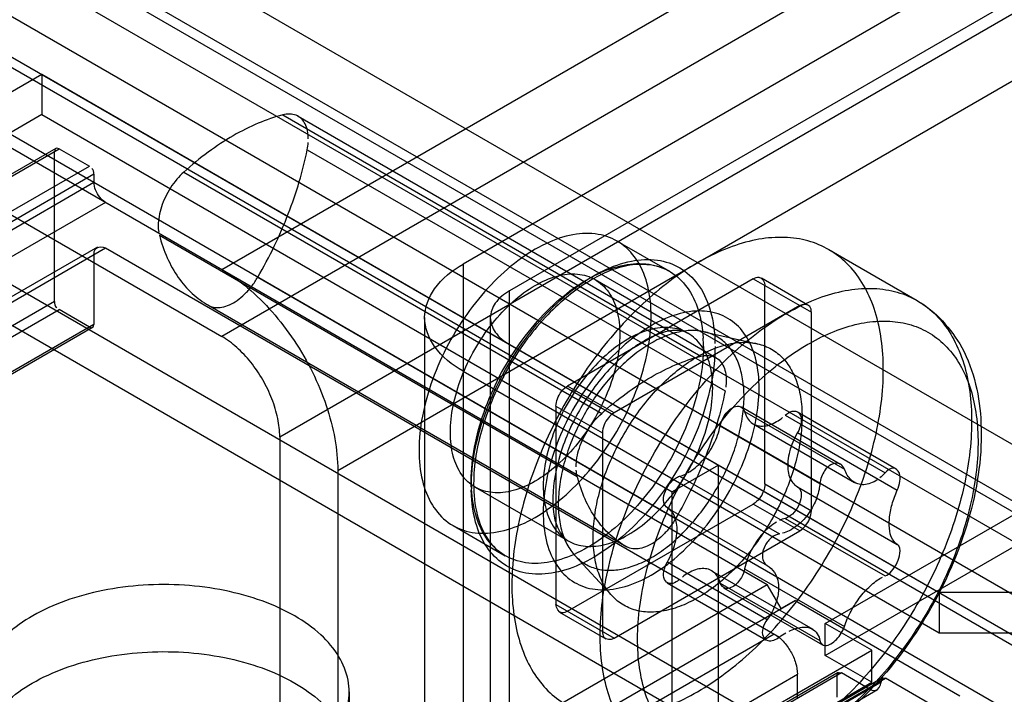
# Model space of a CAD drawing. Header units: millimetres. Extents: x 188 to 1028, y 131 to 1566.
# Tile 316 of 326: x 946 to 976, y 1294 to 1315. Entities that reach past the tile are written whole.
import ezdxf

# ---------------------------------------------------------------- set-up
doc = ezdxf.new("R2010")
doc.units = ezdxf.units.MM
doc.header["$LTSCALE"] = 110.325218
doc.layers.get('0').update_dxf_attribs({"linetype": 'CONTINUOUS'})

msp = doc.modelspace()

# ---------------------------------------------------------------- linework, layer by layer
at = {"color": 7, "linetype": 'CONTINUOUS'}
for p, q in [((1013.034, 1278.977), (596.9, 1519.226)), ((595.839, 1518.614), (1011.973, 1278.364)), ((1011.266, 1277.139), (595.132, 1517.389)), ((595.132, 1516.164), (1011.266, 1275.915)), ((591.596, 1511.266), (1000.659, 1275.098)), ((591.596, 1510.041), (1000.659, 1273.873)), ((952.647, 1306.983), (984.466, 1325.354)), ((984.466, 1323.312), (952.647, 1304.941)), ((954.415, 1301.88), (987.861, 1321.19)), ((982.168, 1298.511), (943.808, 1320.658)), ((956.182, 1300.859), (989.628, 1320.169)), ((942.04, 1319.637), (980.401, 1297.49)), ((976.971, 1316.944), (960.001, 1307.146)), ((978.633, 1294.429), (940.272, 1316.576)), ((978.385, 1316.127), (961.415, 1306.33)), ((940.272, 1314.534), (984.466, 1289.019)), ((627.414, 1128.315), (947.167, 1312.923)), ((947.167, 1312.923), (947.167, 1311.698)), ((947.167, 1312.923), (974.496, 1297.144)), ((943.278, 1312.392), (969.264, 1297.389)), ((947.167, 1311.698), (627.414, 1127.09)), ((947.167, 1311.698), (974.496, 1295.919)), ((954.508, 1311.687), (967.236, 1304.339)), ((967.703, 1304.294), (954.975, 1311.642)), ((631.48, 1128.09), (947.697, 1310.657)), ((947.597, 1310.667), (631.522, 1128.182)), ((947.556, 1306.003), (947.556, 1310.575)), ((947.697, 1310.657), (948.616, 1310.126)), ((955.252, 1310.628), (967.98, 1303.28)), ((943.278, 1310.351), (952.647, 1304.941)), ((632.541, 1127.641), (948.616, 1310.126)), ((951.493, 1309.946), (964.221, 1302.598)), ((948.758, 1309.881), (632.682, 1127.396)), ((948.758, 1309.881), (948.758, 1309.636)), ((632.682, 1127.151), (948.758, 1309.636)), ((949.111, 1309.024), (633.036, 1126.539)), ((950.749, 1308.029), (963.477, 1300.68)), ((964.693, 1307.843), (966.284, 1306.924)), ((632.682, 1124.947), (949.111, 1307.636)), ((948.861, 1307.661), (632.786, 1125.175)), ((949.111, 1307.636), (969.633, 1295.788)), ((973.832, 1306.03), (971.142, 1307.583)), ((948.758, 1307.432), (948.758, 1305.309)), ((960.001, 1307.146), (960.001, 1258.972)), ((953.744, 1306.743), (966.472, 1299.395)), ((968.839, 1306.697), (963.183, 1303.431)), ((964.018, 1306.673), (966.846, 1305.041)), ((968.839, 1306.697), (970.607, 1305.676)), ((969.089, 1306.722), (970.504, 1305.905)), ((969.193, 1300.451), (969.193, 1306.493)), ((961.415, 1259.789), (961.415, 1306.33)), ((947.556, 1306.003), (631.48, 1123.518)), ((631.622, 1123.273), (947.697, 1305.758)), ((948.616, 1305.227), (947.697, 1305.758)), ((952.224, 1305.902), (964.984, 1298.536)), ((970.254, 1305.88), (964.597, 1302.614)), ((958.829, 1305.513), (958.829, 1260.605)), ((960.829, 1305.513), (960.829, 1260.605)), ((969.832, 1305.634), (969.885, 1305.664)), ((970.607, 1299.634), (970.607, 1305.676)), ((948.758, 1305.309), (632.541, 1122.742)), ((948.716, 1305.217), (632.641, 1122.732)), ((967.343, 1305.085), (968.959, 1304.72)), ((970.499, 1304.703), (970.548, 1304.731)), ((971.032, 1296.205), (984.82, 1304.166)), ((960.001, 1303.88), (966.365, 1300.206)), ((964.597, 1302.614), (963.183, 1303.431)), ((971.032, 1295.225), (984.82, 1303.186)), ((962.829, 1302.819), (962.829, 1296.776)), ((962.829, 1302.819), (964.243, 1302.002)), ((968.476, 1302.797), (971.492, 1301.055)), ((968.576, 1302.652), (971.615, 1300.898)), ((969.813, 1302.542), (972.852, 1300.787)), ((970.187, 1302.644), (973.191, 1300.909)), ((967.83, 1302.222), (970.869, 1300.467)), ((968.837, 1302.277), (971.922, 1300.496)), ((954.415, 1301.88), (954.415, 1271.669)), ((964.243, 1302.002), (964.243, 1295.96)), ((970.186, 1302.012), (973.225, 1300.257)), ((967.779, 1301.022), (966.365, 1300.206)), ((967.779, 1285.917), (967.779, 1301.022)), ((956.182, 1300.859), (956.182, 1270.648)), ((966.593, 1300.683), (969.633, 1298.929)), ((960.368, 1300.351), (963.196, 1298.718)), ((969.193, 1300.451), (970.607, 1299.634)), ((970.181, 1300.365), (973.226, 1298.607)), ((966.365, 1285.101), (966.365, 1300.206)), ((963.183, 1296.572), (968.839, 1299.838)), ((970.254, 1299.022), (968.839, 1299.838)), ((966.219, 1299.723), (969.264, 1297.965)), ((959.693, 1299.182), (961.284, 1298.264)), ((969.813, 1299.402), (972.852, 1297.647)), ((964.597, 1295.756), (970.254, 1299.022)), ((963.406, 1298.266), (964.53, 1297.049)), ((966.221, 1298.073), (969.26, 1296.319)), ((967.569, 1297.808), (970.654, 1296.027)), ((968.576, 1297.863), (971.615, 1296.108)), ((653.188, 1114.904), (969.264, 1297.389)), ((966.219, 1297.441), (969.223, 1295.707)), ((967.83, 1297.432), (970.869, 1295.678)), ((969.688, 1296.654), (969.264, 1297.389)), ((967.931, 1297.288), (970.947, 1295.547)), ((974.496, 1297.144), (974.496, 1295.919)), ((981.568, 1297.144), (974.496, 1297.144)), ((653.613, 1114.169), (970.112, 1296.899)), ((962.829, 1296.776), (964.597, 1295.756)), ((970.112, 1296.899), (969.688, 1296.654)), ((970.112, 1296.899), (975.133, 1294.001)), ((962.933, 1296.548), (964.347, 1295.731)), ((971.032, 1295.225), (971.032, 1296.205)), ((972.446, 1295.389), (971.032, 1296.205)), ((969.476, 1295.879), (653.401, 1113.393)), ((974.496, 1295.919), (981.568, 1295.919)), ((654.249, 1111.679), (972.446, 1295.389)), ((972.446, 1294.409), (972.446, 1295.389)), ((972.446, 1294.409), (971.032, 1295.225)), ((971.527, 1294.695), (654.108, 1111.434)), ((654.108, 1112.169), (970.183, 1294.654)), ((971.427, 1294.705), (655.351, 1112.219)), ((970.183, 1293.919), (970.183, 1294.654)), ((972.375, 1294.205), (971.527, 1294.695)), ((654.249, 1110.699), (972.446, 1294.409)), ((972.729, 1294.409), (655.451, 1111.23)), ((656.653, 1111.965), (972.87, 1294.531)), ((972.77, 1294.541), (656.695, 1112.056)), ((971.385, 1294.613), (971.385, 1293.96)), ((972.729, 1294.45), (972.729, 1294.409)), ((975.062, 1293.266), (972.87, 1294.531)), ((972.625, 1294.18), (656.55, 1111.695)), ((956.529, 1294.122), (956.529, 1292.081))]:
    msp.add_line(p, q, dxfattribs=at)
for points in [[(947.697, 1310.657), (947.628, 1310.676), (947.577, 1310.649), (947.556, 1310.575)], [(948.616, 1305.227), (948.685, 1305.208), (948.736, 1305.235), (948.758, 1305.309)], [(969.813, 1302.542), (969.846, 1302.57), (969.88, 1302.595), (969.915, 1302.617)], [(966.492, 1300.64), (966.526, 1300.658), (966.56, 1300.673), (966.593, 1300.683)], [(969.915, 1299.445), (969.88, 1299.426), (969.846, 1299.412), (969.813, 1299.402)], [(966.593, 1297.543), (966.56, 1297.515), (966.526, 1297.49), (966.492, 1297.468)], [(971.385, 1294.613), (971.403, 1294.682), (971.452, 1294.713), (971.527, 1294.695)], [(972.729, 1294.45), (972.747, 1294.519), (972.796, 1294.55), (972.87, 1294.531)]]:
    msp.add_lwpolyline(points, dxfattribs=at)
for centre, start, end in [((962.827, 1304.637), 359.9741, 3.2043), ((964.741, 1300.551), 179.9741, 183.2043)]:
    msp.add_arc(centre, 4.492, start, end, dxfattribs=at)
for points, knots in [([(954.508, 1311.687), (954.253, 1311.621), (953.735, 1311.441), (952.975, 1311.058), (952.216, 1310.557), (951.732, 1310.161), (951.493, 1309.946)], [0, 0, 0, 0, 0.224659, 0.466777, 0.725758, 1, 1, 1, 1]), ([(955.286, 1310.956), (955.286, 1311.039), (955.272, 1311.197), (955.201, 1311.411), (955.08, 1311.579), (954.914, 1311.686), (954.714, 1311.724), (954.577, 1311.705), (954.508, 1311.687)], [0, 0, 0, 0, 0.198114, 0.372815, 0.528948, 0.676855, 0.830024, 1, 1, 1, 1]), ([(953.744, 1306.743), (953.925, 1307.053), (954.261, 1307.684), (954.685, 1308.657), (955.022, 1309.638), (955.186, 1310.3), (955.252, 1310.628)], [0, 0, 0, 0, 0.257311, 0.511716, 0.760205, 1, 1, 1, 1]), ([(951.493, 1309.946), (951.416, 1309.878), (951.271, 1309.726), (951.083, 1309.469), (950.926, 1309.188), (950.808, 1308.895), (950.734, 1308.604), (950.715, 1308.41), (950.715, 1308.317)], [0, 0, 0, 0, 0.166162, 0.339265, 0.514213, 0.685792, 0.849095, 1, 1, 1, 1]), ([(949.111, 1309.024), (949.043, 1309.063), (948.92, 1309.18), (948.797, 1309.393), (948.758, 1309.557), (948.758, 1309.636)], [0, 0, 0, 0, 0.324298, 0.675568, 1, 1, 1, 1]), ([(950.749, 1308.029), (950.81, 1307.791), (950.963, 1307.34), (951.299, 1306.734), (951.728, 1306.237), (952.075, 1305.986), (952.256, 1305.884)], [0, 0, 0, 0, 0.27375, 0.528096, 0.767883, 1, 1, 1, 1]), ([(965.728, 1305.554), (965.728, 1305.862), (965.673, 1306.442), (965.378, 1307.216), (964.876, 1307.785), (964.195, 1308.084), (963.41, 1308.091), (962.576, 1307.831), (961.731, 1307.332), (960.915, 1306.622), (960.169, 1305.739), (959.535, 1304.729), (959.047, 1303.646), (958.737, 1302.553), (958.657, 1301.82), (958.657, 1301.471)], [0, 0, 0, 0, 0.073498, 0.137508, 0.194523, 0.249607, 0.309437, 0.377748, 0.455504, 0.541889, 0.634564, 0.730055, 0.825591, 0.916763, 1, 1, 1, 1]), ([(967.142, 1294.123), (967.435, 1294.292), (968.016, 1294.681), (968.837, 1295.375), (969.62, 1296.186), (970.348, 1297.094), (971.006, 1298.08), (971.579, 1299.124), (972.054, 1300.201), (972.421, 1301.288), (972.672, 1302.36), (972.802, 1303.396), (972.807, 1304.373), (972.687, 1305.269), (972.442, 1306.067), (972.077, 1306.748), (971.595, 1307.295), (971.007, 1307.691), (970.329, 1307.922), (969.583, 1307.984), (968.786, 1307.88), (967.956, 1307.613), (967.414, 1307.344), (967.142, 1307.187)], [0, 0, 0, 0, 0.050235, 0.103716, 0.159796, 0.217618, 0.276715, 0.336044, 0.394634, 0.451663, 0.506424, 0.558269, 0.60668, 0.651378, 0.692398, 0.730162, 0.765539, 0.799805, 0.834459, 0.870854, 0.91028, 0.953285, 1, 1, 1, 1]), ([(948.758, 1307.432), (948.758, 1307.493), (948.78, 1307.683), (949.023, 1307.687), (949.111, 1307.636)], [0, 0, 0, 0, 0.374144, 1, 1, 1, 1]), ([(960.248, 1300.349), (960.248, 1300.706), (960.328, 1301.453), (960.637, 1302.57), (961.124, 1303.679), (961.761, 1304.724), (962.516, 1305.649), (963.349, 1306.406), (964.217, 1306.956), (965.08, 1307.267), (965.901, 1307.316), (966.633, 1307.073), (967.2, 1306.542), (967.557, 1305.785), (967.648, 1305.208), (967.665, 1304.901)], [0, 0, 0, 0, 0.082833, 0.173024, 0.26757, 0.362584, 0.455728, 0.543275, 0.622484, 0.692374, 0.753672, 0.80957, 0.866184, 0.928704, 1, 1, 1, 1]), ([(952.647, 1306.983), (952.926, 1306.821), (953.475, 1306.426), (954.214, 1305.692), (954.875, 1304.826), (955.429, 1303.867), (955.848, 1302.861), (956.114, 1301.855), (956.182, 1301.182), (956.182, 1300.859)], [0, 0, 0, 0, 0.131913, 0.274547, 0.424061, 0.575937, 0.725451, 0.868086, 1, 1, 1, 1]), ([(960.001, 1303.88), (959.668, 1304.072), (959.099, 1304.509), (958.709, 1305.513), (959.099, 1306.517), (959.668, 1306.954), (960.001, 1307.146)], [0, 0, 0, 0, 0.277328, 0.500001, 0.722674, 1, 1, 1, 1]), ([(960.248, 1300.553), (960.248, 1300.893), (960.324, 1301.603), (960.618, 1302.666), (961.082, 1303.725), (961.692, 1304.723), (962.414, 1305.607), (963.21, 1306.329), (964.04, 1306.851), (964.864, 1307.145), (965.647, 1307.187), (966.341, 1306.949), (966.874, 1306.442), (967.21, 1305.725), (967.296, 1305.179), (967.312, 1304.888)], [0, 0, 0, 0, 0.08269, 0.172774, 0.267397, 0.363146, 0.45648, 0.544138, 0.623588, 0.693576, 0.754838, 0.810775, 0.867018, 0.929053, 1, 1, 1, 1]), ([(966.284, 1306.924), (965.956, 1307.113), (965.044, 1307.221), (963.707, 1306.633), (962.403, 1305.519), (961.294, 1303.983), (960.539, 1302.254), (960.321, 1301.028), (960.321, 1300.451)], [0, 0, 0, 0, 0.114636, 0.256585, 0.432352, 0.628903, 0.825127, 1, 1, 1, 1]), ([(967.142, 1307.187), (966.85, 1307.018), (966.269, 1306.629), (965.448, 1305.934), (964.665, 1305.124), (963.937, 1304.216), (963.279, 1303.229), (962.706, 1302.185), (962.231, 1301.108), (961.864, 1300.022), (961.613, 1298.949), (961.483, 1297.914), (961.478, 1296.937), (961.598, 1296.04), (961.842, 1295.242), (962.208, 1294.561), (962.69, 1294.015), (963.278, 1293.619), (963.956, 1293.388), (964.702, 1293.326), (965.499, 1293.43), (966.329, 1293.696), (966.871, 1293.966), (967.142, 1294.123)], [0, 0, 0, 0, 0.050235, 0.103716, 0.159796, 0.217618, 0.276715, 0.336044, 0.394634, 0.451663, 0.506424, 0.558269, 0.60668, 0.651378, 0.692398, 0.730162, 0.765539, 0.799805, 0.834459, 0.870854, 0.91028, 0.953285, 1, 1, 1, 1]), ([(952.256, 1305.884), (952.313, 1305.852), (952.446, 1305.81), (952.666, 1305.821), (952.896, 1305.898), (953.13, 1306.036), (953.356, 1306.228), (953.567, 1306.466), (953.688, 1306.648), (953.744, 1306.743)], [0, 0, 0, 0, 0.104658, 0.218345, 0.346729, 0.49142, 0.651013, 0.8221, 1, 1, 1, 1]), ([(962.193, 1306.493), (962.403, 1306.614), (962.82, 1306.801), (963.465, 1306.882), (964.041, 1306.713), (964.473, 1306.299), (964.725, 1305.705), (964.802, 1304.98), (964.709, 1304.167), (964.453, 1303.312), (964.049, 1302.466), (963.521, 1301.685), (962.904, 1301.023), (962.433, 1300.671), (962.193, 1300.532)], [0, 0, 0, 0, 0.07926, 0.147485, 0.208295, 0.268731, 0.336521, 0.415025, 0.504344, 0.602437, 0.70544, 0.809556, 0.909346, 1, 1, 1, 1]), ([(968.839, 1306.697), (968.891, 1306.727), (969.064, 1306.803), (969.193, 1306.596), (969.193, 1306.493)], [0, 0, 0, 0, 0.365854, 1, 1, 1, 1]), ([(962.193, 1300.532), (961.983, 1300.411), (961.566, 1300.224), (960.92, 1300.143), (960.345, 1300.312), (959.912, 1300.726), (959.66, 1301.32), (959.583, 1302.044), (959.677, 1302.858), (959.932, 1303.713), (960.336, 1304.559), (960.865, 1305.34), (961.482, 1306.002), (961.952, 1306.354), (962.193, 1306.493)], [0, 0, 0, 0, 0.07926, 0.147485, 0.208295, 0.268731, 0.336521, 0.415025, 0.504344, 0.602437, 0.70544, 0.809556, 0.909346, 1, 1, 1, 1]), ([(969.885, 1305.664), (970.156, 1305.817), (970.694, 1306.079), (971.517, 1306.336), (972.308, 1306.432), (973.049, 1306.362), (973.721, 1306.125), (974.305, 1305.724), (974.782, 1305.173), (975.142, 1304.489), (975.382, 1303.69), (975.498, 1302.792), (975.49, 1301.816), (975.357, 1300.781), (975.104, 1299.71), (974.735, 1298.626), (974.259, 1297.552), (973.686, 1296.512), (973.029, 1295.529), (972.302, 1294.624), (971.52, 1293.817), (970.702, 1293.125), (970.124, 1292.738), (969.832, 1292.57)], [0, 0, 0, 0, 0.04636, 0.088999, 0.12816, 0.164501, 0.199117, 0.233428, 0.268915, 0.306828, 0.348006, 0.392852, 0.441393, 0.493359, 0.548251, 0.605409, 0.664054, 0.723342, 0.782396, 0.840352, 0.896396, 0.949806, 1, 1, 1, 1]), ([(961.415, 1306.33), (961.248, 1306.233), (960.964, 1306.015), (960.769, 1305.513), (960.964, 1305.011), (961.248, 1304.793), (961.415, 1304.697)], [0, 0, 0, 0, 0.277326, 0.499999, 0.722672, 1, 1, 1, 1]), ([(970.607, 1305.676), (970.607, 1305.736), (970.587, 1305.924), (970.343, 1305.932), (970.254, 1305.88)], [0, 0, 0, 0, 0.36586, 1, 1, 1, 1]), ([(973.832, 1306.03), (974.4, 1305.702), (975.435, 1304.562), (975.932, 1302.156), (975.536, 1299.421), (974.386, 1296.681), (972.654, 1294.266), (971.144, 1292.989), (970.332, 1292.52)], [0, 0, 0, 0, 0.123074, 0.271789, 0.446487, 0.635134, 0.824191, 1, 1, 1, 1]), ([(958.657, 1301.471), (958.657, 1301.163), (958.713, 1300.583), (959.007, 1299.809), (959.51, 1299.24), (960.19, 1298.941), (960.975, 1298.934), (961.809, 1299.193), (962.654, 1299.693), (963.471, 1300.403), (964.216, 1301.286), (964.851, 1302.296), (965.338, 1303.379), (965.648, 1304.472), (965.728, 1305.205), (965.728, 1305.554)], [0, 0, 0, 0, 0.073498, 0.137508, 0.194523, 0.249607, 0.309437, 0.377748, 0.455504, 0.541889, 0.634564, 0.730055, 0.825591, 0.916763, 1, 1, 1, 1]), ([(969.779, 1292.539), (969.509, 1292.386), (968.971, 1292.124), (968.147, 1291.868), (967.357, 1291.772), (966.616, 1291.841), (965.943, 1292.079), (965.36, 1292.479), (964.883, 1293.03), (964.522, 1293.714), (964.282, 1294.514), (964.166, 1295.411), (964.175, 1296.388), (964.307, 1297.423), (964.561, 1298.494), (964.93, 1299.578), (965.406, 1300.652), (965.979, 1301.691), (966.636, 1302.675), (967.363, 1303.58), (968.144, 1304.387), (968.963, 1305.078), (969.541, 1305.466), (969.832, 1305.634)], [0, 0, 0, 0, 0.04636, 0.088999, 0.12816, 0.164501, 0.199117, 0.233428, 0.268915, 0.306828, 0.348006, 0.392852, 0.441393, 0.493359, 0.548251, 0.605409, 0.664054, 0.723342, 0.782396, 0.840352, 0.896396, 0.949806, 1, 1, 1, 1]), ([(965.728, 1297.675), (966.008, 1297.836), (966.558, 1298.239), (967.29, 1298.99), (967.932, 1299.878), (968.451, 1300.852), (968.82, 1301.861), (969.017, 1302.85), (969.031, 1303.765), (968.857, 1304.561), (968.492, 1305.196), (967.936, 1305.614), (967.239, 1305.76), (966.473, 1305.638), (965.978, 1305.412), (965.728, 1305.268)], [0, 0, 0, 0, 0.082973, 0.173354, 0.26804, 0.362909, 0.455606, 0.54233, 0.620314, 0.688764, 0.748802, 0.804248, 0.861717, 0.926194, 1, 1, 1, 1]), ([(965.728, 1305.268), (965.448, 1305.106), (964.899, 1304.704), (964.167, 1303.952), (963.524, 1303.065), (963.005, 1302.09), (962.637, 1301.082), (962.44, 1300.093), (962.426, 1299.177), (962.599, 1298.382), (962.965, 1297.747), (963.521, 1297.329), (964.217, 1297.183), (964.983, 1297.305), (965.479, 1297.531), (965.728, 1297.675)], [0, 0, 0, 0, 0.082973, 0.173354, 0.26804, 0.362909, 0.455606, 0.54233, 0.620314, 0.688764, 0.748802, 0.804248, 0.861717, 0.926194, 1, 1, 1, 1]), ([(965.021, 1298.899), (965.26, 1299.037), (965.726, 1299.385), (966.339, 1300.04), (966.866, 1300.814), (967.273, 1301.658), (967.534, 1302.516), (967.631, 1303.335), (967.555, 1304.065), (967.304, 1304.664), (966.869, 1305.08), (966.291, 1305.249), (965.647, 1305.167), (965.231, 1304.981), (965.021, 1304.86)], [0, 0, 0, 0, 0.090061, 0.188655, 0.291855, 0.395054, 0.493649, 0.583711, 0.662783, 0.73092, 0.791857, 0.852793, 0.920929, 1, 1, 1, 1]), ([(970.548, 1304.731), (970.791, 1304.868), (971.274, 1305.105), (972.015, 1305.339), (972.73, 1305.433), (973.407, 1305.379), (974.029, 1305.171), (974.575, 1304.808), (975.025, 1304.299), (975.363, 1303.664), (975.586, 1302.924), (975.692, 1302.098), (975.684, 1301.204), (975.563, 1300.26), (975.333, 1299.283), (974.997, 1298.291), (974.562, 1297.307), (974.036, 1296.352), (973.434, 1295.449), (972.767, 1294.618), (972.05, 1293.877), (971.299, 1293.241), (970.767, 1292.885), (970.499, 1292.73)], [0, 0, 0, 0, 0.045398, 0.087362, 0.126093, 0.162093, 0.196953, 0.231728, 0.267775, 0.30636, 0.347972, 0.392973, 0.441451, 0.493137, 0.547726, 0.604714, 0.663365, 0.722804, 0.782007, 0.839919, 0.896093, 0.949662, 1, 1, 1, 1]), ([(954.415, 1301.88), (954.415, 1302.069), (954.368, 1302.465), (954.189, 1303.053), (953.911, 1303.63), (953.55, 1304.16), (953.131, 1304.608), (952.811, 1304.847), (952.647, 1304.941)], [0, 0, 0, 0, 0.154733, 0.323583, 0.499989, 0.676398, 0.845256, 1, 1, 1, 1]), ([(965.021, 1304.86), (964.782, 1304.722), (964.316, 1304.374), (963.703, 1303.719), (963.176, 1302.945), (962.769, 1302.101), (962.508, 1301.243), (962.412, 1300.424), (962.487, 1299.694), (962.738, 1299.095), (963.173, 1298.679), (963.751, 1298.51), (964.396, 1298.592), (964.812, 1298.778), (965.021, 1298.899)], [0, 0, 0, 0, 0.090061, 0.188655, 0.291855, 0.395054, 0.493649, 0.583711, 0.662783, 0.73092, 0.791857, 0.852793, 0.920929, 1, 1, 1, 1]), ([(968.557, 1303.104), (968.557, 1303.285), (968.532, 1303.632), (968.408, 1304.114), (968.2, 1304.52), (967.912, 1304.835), (967.55, 1305.044), (967.131, 1305.137), (966.674, 1305.113), (966.194, 1304.978), (965.704, 1304.74), (965.216, 1304.404), (964.744, 1303.983), (964.301, 1303.486), (963.9, 1302.93), (963.554, 1302.331), (963.272, 1301.706), (963.063, 1301.073), (962.932, 1300.449), (962.9, 1300.037), (962.9, 1299.838)], [0, 0, 0, 0, 0.053931, 0.102905, 0.147309, 0.188255, 0.228347, 0.26968, 0.314212, 0.363206, 0.417145, 0.475899, 0.538871, 0.605138, 0.673554, 0.742704, 0.810775, 0.877346, 0.940814, 1, 1, 1, 1]), ([(966.846, 1305.041), (966.758, 1305.092), (966.499, 1305.151), (966.035, 1305.068), (965.703, 1304.915), (965.521, 1304.81)], [0, 0, 0, 0, 0.220002, 0.548056, 1, 1, 1, 1]), ([(967.319, 1304.635), (967.319, 1304.295), (967.243, 1303.584), (966.949, 1302.522), (966.485, 1301.462), (965.876, 1300.464), (965.154, 1299.581), (964.357, 1298.859), (963.527, 1298.336), (962.703, 1298.043), (961.921, 1298.001), (961.227, 1298.239), (960.693, 1298.746), (960.358, 1299.462), (960.272, 1300.008), (960.255, 1300.3)], [0, 0, 0, 0, 0.08269, 0.172774, 0.267397, 0.363146, 0.45648, 0.544138, 0.623588, 0.693576, 0.754838, 0.810775, 0.867018, 0.929053, 1, 1, 1, 1]), ([(967.673, 1304.635), (967.673, 1304.278), (967.593, 1303.53), (967.284, 1302.414), (966.797, 1301.304), (966.16, 1300.26), (965.405, 1299.335), (964.572, 1298.577), (963.704, 1298.028), (962.841, 1297.716), (962.02, 1297.668), (961.288, 1297.911), (960.721, 1298.442), (960.364, 1299.199), (960.273, 1299.776), (960.256, 1300.083)], [0, 0, 0, 0, 0.082833, 0.173024, 0.26757, 0.362584, 0.455728, 0.543275, 0.622484, 0.692374, 0.753672, 0.80957, 0.866184, 0.928704, 1, 1, 1, 1]), ([(965.521, 1304.81), (965.149, 1304.595), (964.417, 1303.977), (963.541, 1302.795), (962.928, 1301.443), (962.688, 1300.185), (962.765, 1299.251), (963.044, 1298.806), (963.196, 1298.718)], [0, 0, 0, 0, 0.18013, 0.395342, 0.6126, 0.797013, 0.926492, 1, 1, 1, 1]), ([(963.96, 1298.818), (963.96, 1299.04), (963.996, 1299.502), (964.142, 1300.201), (964.377, 1300.913), (964.695, 1301.618), (965.086, 1302.295), (965.54, 1302.925), (966.04, 1303.485), (966.573, 1303.96), (967.122, 1304.336), (967.673, 1304.603), (968.211, 1304.752), (968.721, 1304.778), (969.19, 1304.675), (969.596, 1304.441), (969.921, 1304.089), (970.156, 1303.633), (970.296, 1303.089), (970.324, 1302.697), (970.324, 1302.492)], [0, 0, 0, 0, 0.058852, 0.122123, 0.188628, 0.256849, 0.326421, 0.395222, 0.4618, 0.524916, 0.583633, 0.637393, 0.686112, 0.730344, 0.771422, 0.811391, 0.852242, 0.896624, 0.945746, 1, 1, 1, 1]), ([(970.451, 1292.702), (970.191, 1292.555), (969.674, 1292.305), (968.884, 1292.07), (968.128, 1291.996), (967.423, 1292.09), (966.791, 1292.356), (966.254, 1292.786), (965.831, 1293.361), (965.529, 1294.061), (965.349, 1294.869), (965.294, 1295.77), (965.365, 1296.747), (965.564, 1297.78), (965.886, 1298.839), (966.323, 1299.895), (966.861, 1300.915), (967.481, 1301.87), (968.166, 1302.742), (968.901, 1303.513), (969.674, 1304.174), (970.222, 1304.543), (970.499, 1304.703)], [0, 0, 0, 0, 0.048603, 0.093073, 0.133727, 0.171408, 0.207684, 0.244037, 0.28201, 0.322856, 0.367373, 0.416151, 0.469411, 0.526495, 0.587077, 0.649386, 0.712304, 0.774672, 0.83464, 0.892618, 0.947921, 1, 1, 1, 1]), ([(964.221, 1302.598), (964.46, 1302.812), (964.944, 1303.208), (965.703, 1303.709), (966.463, 1304.093), (966.981, 1304.273), (967.236, 1304.339)], [0, 0, 0, 0, 0.274242, 0.533223, 0.775341, 1, 1, 1, 1]), ([(967.236, 1304.339), (967.305, 1304.356), (967.442, 1304.375), (967.642, 1304.337), (967.808, 1304.23), (967.929, 1304.063), (968, 1303.849), (968.014, 1303.691), (968.014, 1303.607)], [0, 0, 0, 0, 0.169967, 0.323133, 0.471038, 0.627171, 0.801877, 1, 1, 1, 1]), ([(962.829, 1302.819), (962.829, 1302.895), (962.866, 1303.055), (962.986, 1303.269), (963.11, 1303.389), (963.183, 1303.431)], [0, 0, 0, 0, 0.313865, 0.656585, 1, 1, 1, 1]), ([(962.9, 1299.838), (962.9, 1299.657), (962.925, 1299.311), (963.048, 1298.828), (963.256, 1298.423), (963.545, 1298.108), (963.906, 1297.899), (964.325, 1297.806), (964.782, 1297.829), (965.262, 1297.964), (965.752, 1298.203), (966.24, 1298.538), (966.712, 1298.96), (967.155, 1299.456), (967.556, 1300.013), (967.902, 1300.612), (968.184, 1301.237), (968.394, 1301.87), (968.524, 1302.493), (968.557, 1302.905), (968.557, 1303.104)], [0, 0, 0, 0, 0.053931, 0.102905, 0.147309, 0.188255, 0.228347, 0.26968, 0.314212, 0.363206, 0.417145, 0.475899, 0.538871, 0.605138, 0.673554, 0.742704, 0.810775, 0.877346, 0.940814, 1, 1, 1, 1]), ([(967.98, 1303.28), (967.914, 1302.952), (967.749, 1302.29), (967.413, 1301.309), (966.989, 1300.336), (966.653, 1299.705), (966.472, 1299.395)], [0, 0, 0, 0, 0.239795, 0.488284, 0.742689, 1, 1, 1, 1]), ([(967.83, 1302.222), (967.848, 1302.312), (967.933, 1302.524), (968.088, 1302.703), (968.203, 1302.77)], [0, 0, 0, 0, 0.410313, 1, 1, 1, 1]), ([(968.203, 1302.77), (968.261, 1302.803), (968.416, 1302.869), (968.555, 1302.732), (968.576, 1302.652)], [0, 0, 0, 0, 0.448715, 1, 1, 1, 1]), ([(963.443, 1300.968), (963.443, 1301.061), (963.462, 1301.256), (963.536, 1301.547), (963.654, 1301.84), (963.811, 1302.121), (963.999, 1302.378), (964.144, 1302.529), (964.221, 1302.598)], [0, 0, 0, 0, 0.150897, 0.314193, 0.48577, 0.660721, 0.833829, 1, 1, 1, 1]), ([(970.324, 1302.492), (970.324, 1302.269), (970.288, 1301.808), (970.143, 1301.108), (969.908, 1300.396), (969.59, 1299.691), (969.199, 1299.014), (968.745, 1298.385), (968.244, 1297.824), (967.712, 1297.35), (967.162, 1296.974), (966.612, 1296.707), (966.074, 1296.557), (965.563, 1296.531), (965.095, 1296.635), (964.689, 1296.868), (964.364, 1297.221), (964.129, 1297.677), (963.989, 1298.221), (963.96, 1298.613), (963.96, 1298.818)], [0, 0, 0, 0, 0.058852, 0.122123, 0.188628, 0.256849, 0.326421, 0.395222, 0.4618, 0.524916, 0.583633, 0.637393, 0.686112, 0.730344, 0.771422, 0.811391, 0.852242, 0.896624, 0.945746, 1, 1, 1, 1]), ([(964.597, 1302.614), (964.531, 1302.576), (964.41, 1302.464), (964.285, 1302.253), (964.243, 1302.086), (964.243, 1302.002)], [0, 0, 0, 0, 0.313862, 0.656582, 1, 1, 1, 1]), ([(968.576, 1302.652), (968.593, 1302.586), (968.642, 1302.461), (968.766, 1302.312), (968.933, 1302.223), (969.129, 1302.201), (969.341, 1302.243), (969.478, 1302.307), (969.547, 1302.347)], [0, 0, 0, 0, 0.171023, 0.324615, 0.472335, 0.627957, 0.802166, 1, 1, 1, 1]), ([(969.915, 1302.617), (969.978, 1302.653), (970.126, 1302.708), (970.312, 1302.538), (970.303, 1302.274), (970.237, 1302.101), (970.186, 1302.012)], [0, 0, 0, 0, 0.229631, 0.42188, 0.67797, 1, 1, 1, 1]), ([(966.859, 1300.795), (966.936, 1300.84), (967.088, 1300.949), (967.294, 1301.15), (967.479, 1301.389), (967.636, 1301.654), (967.756, 1301.933), (967.811, 1302.126), (967.83, 1302.222)], [0, 0, 0, 0, 0.151035, 0.314563, 0.486356, 0.661389, 0.834332, 1, 1, 1, 1]), ([(970.186, 1302.012), (970.132, 1301.919), (970.038, 1301.731), (969.939, 1301.441), (969.887, 1301.159), (969.884, 1300.897), (969.931, 1300.668), (970.03, 1300.482), (970.131, 1300.393), (970.186, 1300.362)], [0, 0, 0, 0, 0.178144, 0.349587, 0.509444, 0.654163, 0.782291, 0.895561, 1, 1, 1, 1]), ([(971.205, 1301.036), (971.128, 1300.992), (970.966, 1300.825), (970.883, 1300.603), (970.869, 1300.467)], [0, 0, 0, 0, 0.3952, 1, 1, 1, 1]), ([(971.615, 1300.898), (971.593, 1300.958), (971.496, 1301.11), (971.291, 1301.085), (971.205, 1301.036)], [0, 0, 0, 0, 0.39229, 1, 1, 1, 1]), ([(964.984, 1298.536), (964.802, 1298.637), (964.456, 1298.889), (964.027, 1299.385), (963.691, 1299.991), (963.538, 1300.443), (963.477, 1300.68)], [0, 0, 0, 0, 0.232117, 0.471904, 0.72625, 1, 1, 1, 1]), ([(972.615, 1300.576), (972.551, 1300.533), (972.422, 1300.462), (972.215, 1300.416), (972.001, 1300.442), (971.822, 1300.553), (971.692, 1300.718), (971.638, 1300.835), (971.615, 1300.898)], [0, 0, 0, 0, 0.185207, 0.350178, 0.501564, 0.692333, 0.839174, 1, 1, 1, 1]), ([(973.225, 1300.257), (973.265, 1300.345), (973.31, 1300.517), (973.328, 1300.784), (973.09, 1301.008), (972.917, 1300.859), (972.852, 1300.787)], [0, 0, 0, 0, 0.272682, 0.502187, 0.727213, 1, 1, 1, 1]), ([(960.321, 1300.451), (960.321, 1300.135), (960.38, 1299.545), (960.692, 1298.761), (961.073, 1298.386), (961.284, 1298.264)], [0, 0, 0, 0, 0.381132, 0.706411, 1, 1, 1, 1]), ([(966.221, 1299.722), (966.163, 1299.755), (966.082, 1299.914), (966.126, 1300.178), (966.258, 1300.443), (966.407, 1300.591), (966.492, 1300.64)], [0, 0, 0, 0, 0.183822, 0.43476, 0.727491, 1, 1, 1, 1]), ([(969.193, 1300.451), (969.193, 1300.374), (969.156, 1300.214), (969.036, 1300), (968.912, 1299.88), (968.839, 1299.838)], [0, 0, 0, 0, 0.313865, 0.656585, 1, 1, 1, 1]), ([(970.186, 1300.362), (970.243, 1300.33), (970.324, 1300.171), (970.28, 1299.907), (970.148, 1299.641), (969.999, 1299.493), (969.915, 1299.445)], [0, 0, 0, 0, 0.183822, 0.43476, 0.727491, 1, 1, 1, 1]), ([(970.869, 1300.467), (970.863, 1300.405), (970.842, 1300.263), (970.784, 1300.055), (970.693, 1299.829), (970.564, 1299.598), (970.387, 1299.367), (970.172, 1299.167), (970.01, 1299.065), (969.927, 1299.024)], [0, 0, 0, 0, 0.105649, 0.239471, 0.360036, 0.511987, 0.681179, 0.845371, 1, 1, 1, 1]), ([(973.225, 1298.608), (973.139, 1298.656), (973.006, 1298.855), (972.973, 1299.142), (972.983, 1299.401), (973.014, 1299.613), (973.065, 1299.829), (973.135, 1300.046), (973.193, 1300.187), (973.225, 1300.257)], [0, 0, 0, 0, 0.168073, 0.373758, 0.489389, 0.611869, 0.73863, 0.869049, 1, 1, 1, 1]), ([(966.221, 1298.073), (966.274, 1298.166), (966.368, 1298.354), (966.467, 1298.644), (966.519, 1298.926), (966.522, 1299.187), (966.475, 1299.416), (966.377, 1299.603), (966.275, 1299.692), (966.221, 1299.722)], [0, 0, 0, 0, 0.178144, 0.349587, 0.509444, 0.654163, 0.782291, 0.895561, 1, 1, 1, 1]), ([(970.254, 1299.022), (970.32, 1299.06), (970.44, 1299.172), (970.565, 1299.383), (970.607, 1299.55), (970.607, 1299.634)], [0, 0, 0, 0, 0.313862, 0.656582, 1, 1, 1, 1]), ([(966.472, 1299.395), (966.416, 1299.299), (966.295, 1299.118), (966.084, 1298.88), (965.858, 1298.687), (965.624, 1298.549), (965.394, 1298.472), (965.174, 1298.461), (965.041, 1298.504), (964.984, 1298.536)], [0, 0, 0, 0, 0.1779, 0.348987, 0.50858, 0.653271, 0.781655, 0.895342, 1, 1, 1, 1]), ([(969.547, 1299.29), (969.47, 1299.245), (969.318, 1299.136), (969.113, 1298.934), (968.927, 1298.696), (968.771, 1298.431), (968.65, 1298.152), (968.595, 1297.959), (968.576, 1297.863)], [0, 0, 0, 0, 0.151035, 0.314563, 0.486356, 0.661389, 0.834332, 1, 1, 1, 1]), ([(969.633, 1298.929), (969.551, 1298.915), (969.373, 1298.824), (969.187, 1298.59), (969.075, 1298.281), (969.159, 1298.025), (969.26, 1297.968)], [0, 0, 0, 0, 0.203393, 0.466558, 0.716687, 1, 1, 1, 1]), ([(972.852, 1297.647), (972.927, 1297.676), (973.076, 1297.802), (973.229, 1298.049), (973.326, 1298.316), (973.306, 1298.562), (973.225, 1298.608)], [0, 0, 0, 0, 0.212824, 0.495795, 0.752807, 1, 1, 1, 1]), ([(966.492, 1297.468), (966.428, 1297.431), (966.28, 1297.377), (966.094, 1297.547), (966.103, 1297.811), (966.169, 1297.984), (966.221, 1298.073)], [0, 0, 0, 0, 0.229631, 0.42188, 0.67797, 1, 1, 1, 1]), ([(969.26, 1297.968), (969.35, 1297.917), (969.514, 1297.759), (969.604, 1297.483), (969.614, 1297.233), (969.587, 1297.018), (969.52, 1296.788), (969.412, 1296.549), (969.315, 1296.395), (969.26, 1296.319)], [0, 0, 0, 0, 0.168977, 0.353275, 0.458411, 0.575184, 0.704115, 0.846541, 1, 1, 1, 1]), ([(967.83, 1297.432), (967.813, 1297.499), (967.765, 1297.623), (967.64, 1297.773), (967.473, 1297.862), (967.277, 1297.884), (967.066, 1297.841), (966.928, 1297.777), (966.859, 1297.737)], [0, 0, 0, 0, 0.171023, 0.324615, 0.472335, 0.627957, 0.802166, 1, 1, 1, 1]), ([(968.576, 1297.863), (968.558, 1297.772), (968.473, 1297.561), (968.318, 1297.382), (968.203, 1297.315)], [0, 0, 0, 0, 0.410313, 1, 1, 1, 1]), ([(954.874, 1296.429), (954.559, 1296.611), (953.863, 1296.924), (952.728, 1297.233), (951.509, 1297.391), (950.261, 1297.391), (949.042, 1297.235), (947.906, 1296.928), (946.912, 1296.483), (946.107, 1295.92), (945.531, 1295.259), (945.221, 1294.521), (945.215, 1293.748), (945.519, 1293.004), (946.094, 1292.336), (946.601, 1291.979), (946.884, 1291.816)], [0, 0, 0, 0, 0.076803, 0.159994, 0.247288, 0.335327, 0.422553, 0.505905, 0.582647, 0.651219, 0.711506, 0.765283, 0.816398, 0.870461, 0.931078, 1, 1, 1, 1]), ([(968.203, 1297.315), (968.145, 1297.282), (967.991, 1297.216), (967.851, 1297.353), (967.83, 1297.432)], [0, 0, 0, 0, 0.448715, 1, 1, 1, 1]), ([(971.615, 1296.108), (971.64, 1296.188), (971.701, 1296.348), (971.815, 1296.583), (971.951, 1296.81), (972.102, 1297.023), (972.264, 1297.214), (972.434, 1297.381), (972.554, 1297.477), (972.615, 1297.518)], [0, 0, 0, 0, 0.142638, 0.292434, 0.445168, 0.594689, 0.738019, 0.873716, 1, 1, 1, 1]), ([(963.183, 1296.572), (963.131, 1296.542), (962.958, 1296.466), (962.829, 1296.673), (962.829, 1296.776)], [0, 0, 0, 0, 0.365854, 1, 1, 1, 1]), ([(946.884, 1291.816), (947.199, 1291.634), (947.895, 1291.321), (949.03, 1291.012), (950.249, 1290.854), (951.497, 1290.853), (952.716, 1291.009), (953.852, 1291.317), (954.846, 1291.762), (955.65, 1292.325), (956.227, 1292.986), (956.537, 1293.723), (956.543, 1294.497), (956.239, 1295.241), (955.663, 1295.909), (955.157, 1296.265), (954.874, 1296.429)], [0, 0, 0, 0, 0.076803, 0.159994, 0.247288, 0.335327, 0.422553, 0.505905, 0.582647, 0.651219, 0.711506, 0.765283, 0.816398, 0.870461, 0.931078, 1, 1, 1, 1]), ([(969.26, 1296.319), (969.201, 1296.237), (969.119, 1296.077), (969.095, 1295.813), (969.324, 1295.611), (969.533, 1295.716), (969.633, 1295.788)], [0, 0, 0, 0, 0.275383, 0.491369, 0.662638, 1, 1, 1, 1]), ([(964.243, 1295.96), (964.243, 1295.9), (964.264, 1295.712), (964.507, 1295.704), (964.597, 1295.756)], [0, 0, 0, 0, 0.36586, 1, 1, 1, 1]), ([(969.476, 1295.879), (969.577, 1295.82), (969.767, 1295.66), (969.988, 1295.358), (970.139, 1295.015), (970.183, 1294.771), (970.183, 1294.654)], [0, 0, 0, 0, 0.239284, 0.499999, 0.760715, 1, 1, 1, 1]), ([(969.927, 1295.966), (969.992, 1295.998), (970.12, 1296.05), (970.354, 1296.101), (970.69, 1296.081), (970.849, 1295.822), (970.869, 1295.678)], [0, 0, 0, 0, 0.189435, 0.353333, 0.622995, 1, 1, 1, 1]), ([(971.205, 1295.582), (971.267, 1295.618), (971.385, 1295.715), (971.524, 1295.895), (971.592, 1296.036), (971.615, 1296.108)], [0, 0, 0, 0, 0.315633, 0.664978, 1, 1, 1, 1]), ([(970.869, 1295.678), (970.88, 1295.607), (971.013, 1295.477), (971.15, 1295.55), (971.205, 1295.582)], [0, 0, 0, 0, 0.527787, 1, 1, 1, 1]), ([(946.884, 1289.774), (946.602, 1289.937), (946.098, 1290.292), (945.524, 1290.955), (945.219, 1291.692), (945.217, 1292.462), (945.52, 1293.2), (946.091, 1293.864), (946.891, 1294.43), (947.88, 1294.877), (949.012, 1295.188), (950.232, 1295.348), (951.486, 1295.351), (952.714, 1295.195), (953.857, 1294.885), (954.557, 1294.57), (954.874, 1294.388)], [0, 0, 0, 0, 0.068662, 0.128888, 0.182607, 0.233435, 0.287046, 0.347271, 0.41572, 0.492207, 0.575244, 0.662467, 0.750999, 0.839016, 0.922872, 1, 1, 1, 1]), ([(954.874, 1294.388), (955.156, 1294.225), (955.66, 1293.87), (956.233, 1293.207), (956.539, 1292.47), (956.54, 1291.7), (956.238, 1290.962), (955.667, 1290.298), (954.867, 1289.732), (953.878, 1289.285), (952.746, 1288.974), (951.526, 1288.814), (950.272, 1288.811), (949.044, 1288.967), (947.901, 1289.277), (947.2, 1289.592), (946.884, 1289.774)], [0, 0, 0, 0, 0.068662, 0.128888, 0.182607, 0.233435, 0.287046, 0.347271, 0.41572, 0.492207, 0.575244, 0.662467, 0.750999, 0.839016, 0.922872, 1, 1, 1, 1]), ([(972.375, 1294.205), (972.428, 1294.174), (972.604, 1294.099), (972.729, 1294.307), (972.729, 1294.409)], [0, 0, 0, 0, 0.37414, 1, 1, 1, 1])]:
    msp.add_open_spline(points, degree=3, knots=knots, dxfattribs=at)
for points in [[(955.252, 1310.628), (955.266, 1310.701), (955.282, 1310.775), (955.282, 1310.85)], [(948.758, 1309.881), (948.758, 1309.944), (948.745, 1310.027), (948.691, 1310.059)], [(950.715, 1308.317), (950.715, 1308.251), (950.714, 1308.183), (950.73, 1308.119)], [(947.556, 1306.003), (947.556, 1305.94), (947.568, 1305.857), (947.623, 1305.825)], [(967.665, 1304.901), (967.669, 1304.842), (967.672, 1304.784), (967.672, 1304.725)], [(968.014, 1303.607), (968.014, 1303.535), (968.012, 1303.463), (967.998, 1303.392)], [(969.547, 1302.347), (969.61, 1302.383), (969.672, 1302.421), (969.725, 1302.469)], [(963.477, 1300.68), (963.461, 1300.741), (963.447, 1300.804), (963.447, 1300.867)], [(966.593, 1300.683), (966.654, 1300.699), (966.715, 1300.717), (966.769, 1300.748)], [(972.852, 1300.787), (972.804, 1300.734), (972.755, 1300.678), (972.696, 1300.638)], [(960.256, 1300.083), (960.252, 1300.141), (960.249, 1300.2), (960.249, 1300.259)], [(969.813, 1299.402), (969.752, 1299.386), (969.691, 1299.368), (969.637, 1299.337)], [(969.927, 1299.024), (969.864, 1298.994), (969.799, 1298.961), (969.73, 1298.95)], [(966.859, 1297.737), (966.797, 1297.701), (966.734, 1297.664), (966.681, 1297.616)], [(972.615, 1297.518), (972.666, 1297.554), (972.717, 1297.591), (972.775, 1297.613)], [(969.633, 1295.788), (969.695, 1295.834), (969.758, 1295.881), (969.828, 1295.915)]]:
    msp.add_open_spline(points, degree=3, dxfattribs=at)

doc.saveas('drawing.dxf')
